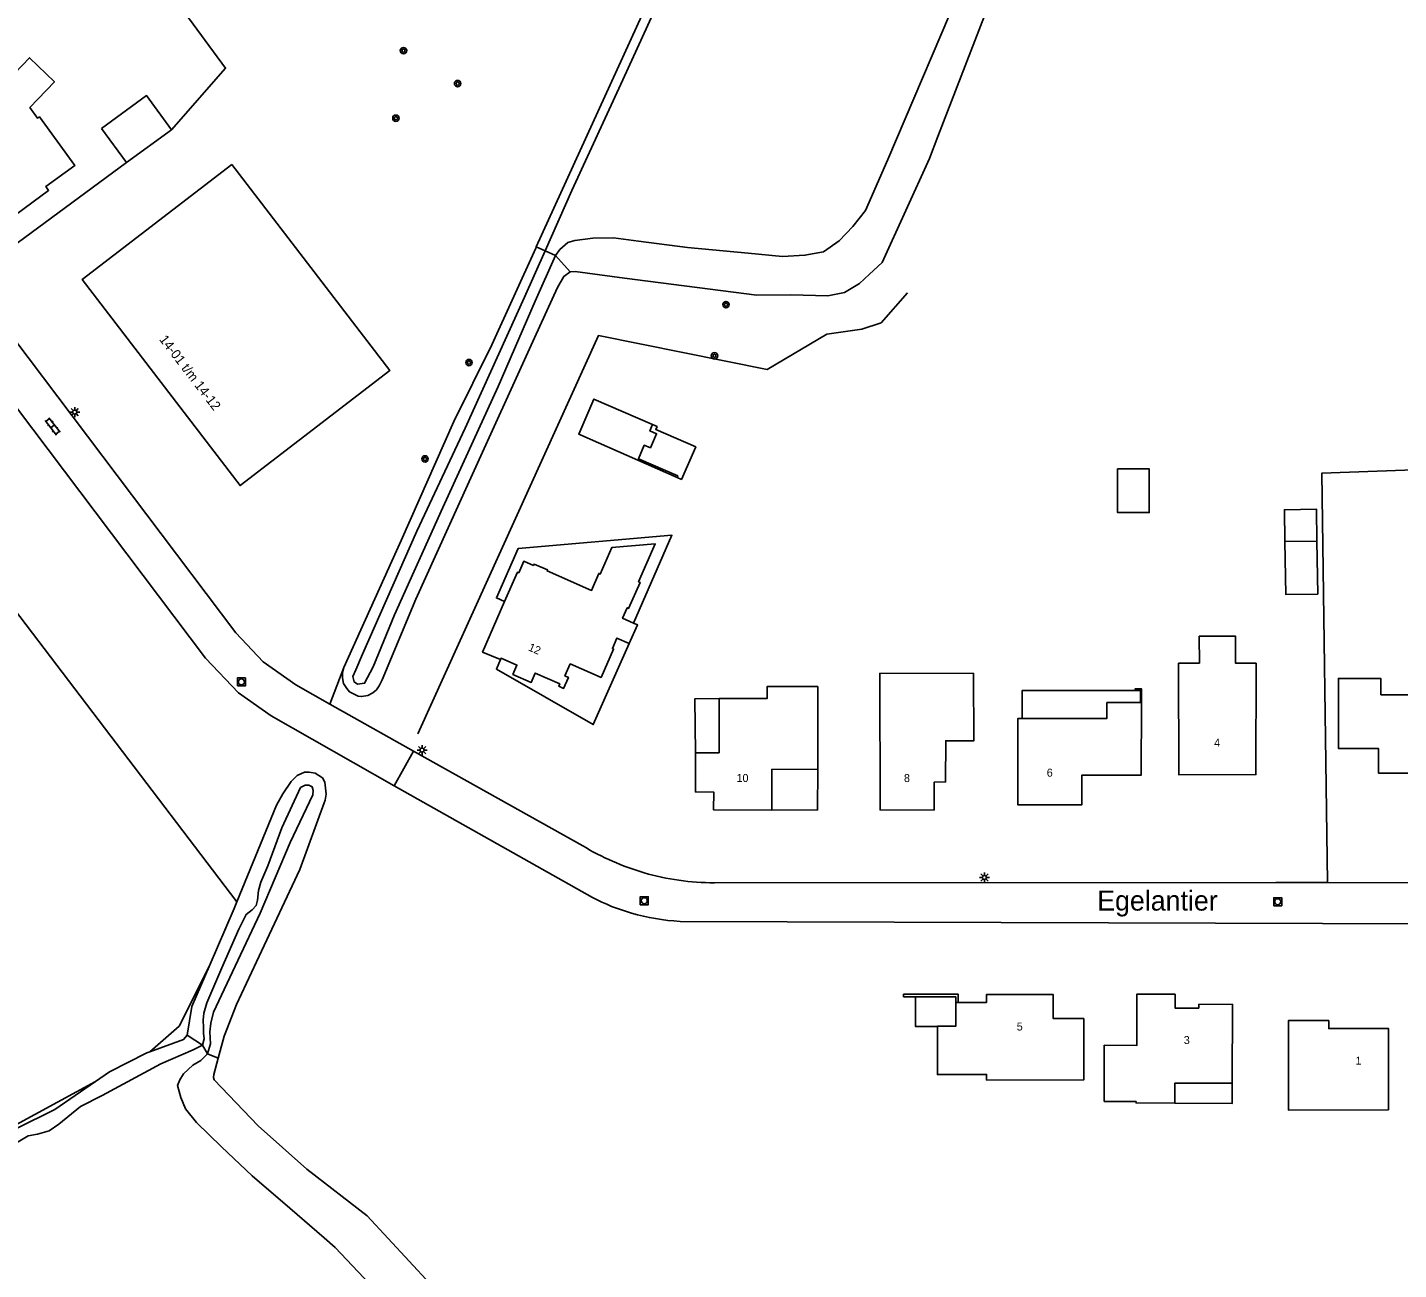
# Model space of a CAD drawing. Extents: x 136000 to 138005, y 398500 to 400500.
# Drawn here: x 136740.1 to 136911.4, y 399832.1 to 399987.3 of the extents above; entities that cross this region are included whole.
import ezdxf

# ---------------------------------------------------------------- set-up
doc = ezdxf.new("R2010")
doc.units = 0
for name, color, linetype in [('gg-afsc-hekwerk', 7, 'Continuous'), ('gg-afsc-muur', 7, 'Continuous'), ('gg-anno-huisnummerreeks BGT', 7, 'Continuous'), ('gg-anno-openbare ruimte label', 7, 'Continuous'), ('gg-bbg-bijgebouw', 7, 'Continuous'), ('gg-bbg-gedigitaliseerde bijgebouw', 7, 'Continuous'), ('gg-bbg-hoofdgebouw', 7, 'Continuous'), ('gg-bbg-luifel en loopbrug', 7, 'Continuous'), ('gg-knt-bronhoudergrens', 7, 'Continuous'), ('gg-knt-verharding', 7, 'Continuous'), ('gg-kntw-bovenkant insteek waterloop', 7, 'Continuous'), ('gg-kntw-waterlijn', 7, 'Continuous'), ('gt-anno-plantopografie huisnummer', 7, 'Continuous'), ('gt-bbg-plantopografie pand', 7, 'Continuous'), ('gt-grn-vlakafsluiter', 7, 'Continuous'), ('gt-symb-boom', 7, 'Continuous'), ('gt-symb-klinker verharding', 7, 'Continuous'), ('gt-symb-lichtmast', 7, 'Continuous'), ('gt-symb-rioolschacht', 7, 'Continuous'), ('gx-grn-maaiveld', 7, 'Continuous')]:
    doc.layers.add(name, color=color, linetype=linetype)

# ---------------------------------------------------------------- blocks, each defined once
blk = doc.blocks.new('gt0-RS')
at = {"layer": 'gt-symb-rioolschacht'}
blk.add_lwpolyline([(-0.5, -0.5), (0.5, -0.5), (0.5, 0.5), (-0.5, 0.5)], close=True, dxfattribs=at)
blk.add_circle((0, 0), 0.375, dxfattribs=at)
blk = doc.blocks.new('gt0-LMAST')
at = {"layer": 'gt-symb-lichtmast'}
for p, q in [((-0.18, 0.17), (-0.45, 0.44)), ((-0.01, 0.25), (-0.01, 0.62)), ((0.17, 0.17), (0.44, 0.44)), ((-0.26, 0), (-0.63, 0)), ((-0.18, -0.18), (-0.45, -0.45)), ((-0.01, -0.25), (-0.01, -0.63)), ((0.44, -0.45), (0.17, -0.18)), ((0.24, 0), (0.62, 0))]:
    blk.add_line(p, q, dxfattribs=at)
blk.add_circle((-0.01, 0), 0.25, dxfattribs=at)
blk = doc.blocks.new('gt0-BOOM')
at = {"layer": 'gt-symb-boom'}
for radius in [0.4, 0.2]:
    blk.add_circle((0, 0), radius, dxfattribs=at)
blk = doc.blocks.new('gt0-KL1')
at = {"layer": 'gt-symb-klinker verharding'}
for p, q in [((-1.15, 0.3), (1.15, 0.3)), ((-1, -0.3), (-1, 0.3)), ((-0.5, 0.3), (-0.5, 0.45)), ((0, -0.3), (0, 0.3)), ((0.5, 0.3), (0.5, 0.45)), ((1, -0.3), (1, 0.3)), ((-1.15, -0.3), (1.15, -0.3)), ((-0.5, -0.45), (-0.5, -0.3)), ((0.5, -0.45), (0.5, -0.3))]:
    blk.add_line(p, q, dxfattribs=at)

msp = doc.modelspace()

# ---------------------------------------------------------------- linework, layer by layer
at = {"layer": 'gg-afsc-hekwerk'}
for points in [[(136753.13, 399998.1), (136764.82, 399982.22), (136758.07, 399974.51)], [(136839.94, 399948.96), (136844.3, 399949.58), (136846.71, 399950.4), (136850, 399954.12)], [(136788.85, 399899.06), (136811.41, 399948.79), (136832.5, 399944.56)]]:
    msp.add_lwpolyline(points, dxfattribs=at)
at = {"layer": 'gg-afsc-muur'}
for points in [[(136878.48, 399904.48), (136878.48, 399904.68), (136879.24, 399904.68), (136879.24, 399902.96)], [(136851.02, 399866.21), (136849.52, 399866.21), (136849.52, 399866.53), (136856.37, 399866.52), (136856.37, 399865.51)]]:
    msp.add_lwpolyline(points, dxfattribs=at)
at = {"layer": 'gg-bbg-bijgebouw'}
for p, q in [((136749.31, 399974.67), (136752.44, 399970.4)), ((136752.44, 399970.4), (136758.07, 399974.51))]:
    msp.add_line(p, q, dxfattribs=at)
for points in [[(136758.07, 399974.51), (136754.95, 399978.78), (136749.31, 399974.67)], [(136821.24, 399931.06), (136821.32, 399931.26), (136816.41, 399933.42), (136817.13, 399935.1), (136817.9, 399934.78), (136818.66, 399936.53), (136817.84, 399936.88), (136818.18, 399937.68)], [(136821.24, 399931.06), (136821.78, 399930.83), (136823.57, 399934.89), (136818.57, 399937.08), (136818.73, 399937.44), (136818.18, 399937.68)], [(136876.24, 399932.16), (136880.22, 399932.15), (136880.22, 399926.69), (136876.24, 399926.7), (136876.24, 399932.16)]]:
    msp.add_lwpolyline(points, dxfattribs=at)
at = {"layer": 'gg-bbg-gedigitaliseerde bijgebouw'}
msp.add_line((136897.17, 399923.06), (136901.17, 399923.11), dxfattribs=at)
msp.add_lwpolyline([(136901.17, 399923.11), (136901.27, 399916.51), (136897.27, 399916.46), (136897.17, 399923.06)], dxfattribs=at)
at = {"layer": 'gg-bbg-hoofdgebouw'}
for p, q in [((136879.24, 399902.96), (136879.11, 399902.96)), ((136856.37, 399865.51), (136856.05, 399865.51))]:
    msp.add_line(p, q, dxfattribs=at)
for points in [[(136740.35, 399977.3), (136741.33, 399975.95), (136741.57, 399976.12), (136745.99, 399970.05), (136742.36, 399967.4), (136742.71, 399966.92), (136738.68, 399963.98), (136738.32, 399964.46), (136736.24, 399962.93), (136731.8, 399968.98), (136736.65, 399972.53), (136733.67, 399976.6), (136740.31, 399983.5), (136743.43, 399980.49), (136740.35, 399977.3)], [(136799.69, 399915.57), (136801.29, 399919.23), (136801.44, 399919.17), (136802.08, 399920.61), (136803.29, 399920.08), (136803.37, 399920.25), (136805.05, 399919.52), (136804.99, 399919.4), (136810.54, 399916.97), (136811.44, 399919.08), (136811.63, 399919), (136813.06, 399922.32), (136818.5, 399922.78), (136816.42, 399918.04), (136816.6, 399917.96), (136815.18, 399914.71), (136815, 399914.79), (136814.42, 399913.48), (136815.8, 399912.87)], [(136799.69, 399915.57), (136796.93, 399909.27), (136799.15, 399908.32)], [(136815.26, 399910.32), (136816.29, 399912.66), (136815.8, 399912.87)], [(136883.88, 399907.87), (136886.49, 399907.88), (136886.48, 399911.24), (136891.02, 399911.24), (136891.01, 399907.87), (136893.57, 399907.87), (136893.55, 399893.95), (136883.9, 399893.93), (136883.88, 399907.87)], [(136815.26, 399910.32), (136813.72, 399911.01), (136813.15, 399909.7), (136813.29, 399909.64), (136811.74, 399906.1), (136807.88, 399907.78), (136807.22, 399906.28), (136807.66, 399906.09), (136807.06, 399904.73), (136806.45, 399904.99), (136806.58, 399905.28), (136803.52, 399906.63), (136803.02, 399905.48), (136800.73, 399906.48), (136801.23, 399907.63), (136799.24, 399908.5), (136799.15, 399908.32)], [(136846.58, 399906.61), (136858.28, 399906.59), (136858.3, 399898.16), (136854.8, 399898.18), (136854.78, 399893.04), (136853.36, 399893.02), (136853.35, 399889.53), (136846.59, 399889.54), (136846.58, 399906.61)], [(136838.8, 399894.62), (136838.8, 399904.96), (136832.47, 399904.95), (136832.47, 399903.45), (136826.49, 399903.45)], [(136826.49, 399903.45), (136826.47, 399896.68), (136823.55, 399896.69)], [(136879.24, 399902.96), (136879.21, 399893.88), (136871.82, 399893.89), (136871.81, 399890.2), (136863.8, 399890.2), (136863.8, 399900.95), (136864.34, 399900.96)], [(136879.11, 399902.96), (136874.93, 399902.96), (136874.93, 399900.97), (136864.34, 399900.96)], [(136823.55, 399896.69), (136823.53, 399891.79), (136825.81, 399891.78), (136825.8, 399889.55), (136833.05, 399889.53)], [(136833.05, 399889.53), (136833.06, 399894.61), (136838.8, 399894.62)], [(136856.37, 399865.51), (136859.9, 399865.51), (136859.9, 399866.49), (136868.21, 399866.49), (136868.21, 399863.5), (136872.05, 399863.49), (136872.04, 399855.81), (136859.9, 399855.79), (136859.9, 399856.5), (136853.76, 399856.49), (136853.75, 399862.48)], [(136856.05, 399865.51), (136856.05, 399862.52), (136853.75, 399862.52), (136853.75, 399862.48)], [(136883.4, 399852.92), (136878.57, 399852.95), (136878.57, 399853.12), (136874.6, 399853.14), (136874.6, 399860.15), (136878.67, 399860.1), (136878.67, 399866.52), (136883.45, 399866.52), (136883.45, 399864.8), (136886.4, 399864.8), (136886.4, 399865.26), (136890.61, 399865.27), (136890.59, 399855.4)], [(136910.12, 399852.07), (136910.1, 399862.25), (136902.65, 399862.24), (136902.65, 399863.24), (136897.61, 399863.23), (136897.63, 399852.04), (136910.12, 399852.07)], [(136890.59, 399855.4), (136883.4, 399855.41), (136883.4, 399852.92)]]:
    msp.add_lwpolyline(points, dxfattribs=at)
at = {"layer": 'gg-bbg-luifel en loopbrug'}
for points in [[(136821.24, 399931.06), (136808.95, 399936.47), (136810.85, 399940.86), (136818.18, 399937.68)], [(136897.17, 399923.06), (136897.12, 399927.05), (136901.12, 399927.11), (136901.17, 399923.11)], [(136815.8, 399912.87), (136820.59, 399923.85), (136801.37, 399922.2), (136798.66, 399916.02), (136799.69, 399915.57)], [(136815.26, 399910.32), (136810.76, 399900.21), (136798.65, 399907.14), (136799.15, 399908.32)], [(136878.48, 399904.48), (136864.33, 399904.45), (136864.34, 399900.96)], [(136878.48, 399904.48), (136879.11, 399904.48), (136879.11, 399902.96)], [(136823.55, 399896.69), (136823.46, 399903.43), (136826.49, 399903.45)], [(136833.05, 399889.53), (136838.78, 399889.54), (136838.8, 399894.62)], [(136851.02, 399866.21), (136851.02, 399862.48), (136853.75, 399862.48)], [(136856.05, 399865.51), (136856.05, 399866.2), (136851.02, 399866.21)], [(136883.4, 399852.92), (136890.57, 399852.87), (136890.59, 399855.4)]]:
    msp.add_lwpolyline(points, dxfattribs=at)
at = {"layer": 'gg-knt-bronhoudergrens'}
for points in [[(136902.51, 399880.47), (136901.79, 399931.63), (136922.53, 399932.37), (136932.05, 399975.97), (136937.8, 400005.7)], [(136766.22, 399878.05), (136733.11, 399921.53), (136699.3, 399965.92)]]:
    msp.add_lwpolyline(points, dxfattribs=at)
at = {"layer": 'gg-knt-verharding'}
for p, q in [((136777.86, 399902.77), (136788.3, 399896.88)), ((136785.9, 399892.55), (136788.3, 399896.88)), ((136788.3, 399896.88), (136809.44, 399885.07)), ((136810.65, 399878.6), (136785.9, 399892.55)), ((136902.51, 399880.47), (136928.89, 399880.38)), ((136821.61, 399875.62), (136929.19, 399875.29))]:
    msp.add_line(p, q, dxfattribs=at)
for points in [[(136692.97, 399984.77), (136690.89, 399979.54), (136695.29, 399977.72), (136708.4, 399972.02), (136714.32, 399968.34), (136720.41, 399963.12), (136725.01, 399957.91), (136762.3, 399908.49), (136766.44, 399904.17), (136770.53, 399901.3), (136785.9, 399892.55)], [(136732.69, 399955.89), (136766.09, 399911.68), (136769.52, 399908.05), (136773.58, 399905.19), (136777.86, 399902.77)], [(136902.51, 399880.47), (136896.05, 399880.49), (136825.9, 399880.45)]]:
    msp.add_lwpolyline(points, dxfattribs=at)
for centre, radius, start, end in [((136825.84, 399911.91), 31.45, 238.5735, 253.905), ((136825.85, 399911.9), 31.45, 253.8899, 270.0913), ((136823.01, 399902.51), 26.92, 242.6627, 253.8801), ((136823.01, 399902.52), 26.93, 253.8756, 267.0164)]:
    msp.add_arc(centre, radius, start, end, dxfattribs=at)
at = {"layer": 'gg-kntw-bovenkant insteek waterloop'}
for points in [[(136803.64, 399959.87), (136819.23, 399994.12), (136824.78, 400006.46), (136828.38, 400014.1)], [(136862.55, 399996.32), (136853.79, 399973.65), (136852.75, 399970.9), (136846.87, 399957.92), (136845.28, 399956.48), (136844.01, 399955.32), (136842.14, 399954.18), (136840.05, 399953.78), (136835.45, 399953.9), (136831.21, 399953.86), (136814.68, 399955.97), (136808.49, 399956.79), (136807.88, 399956.74)], [(136779.58, 399907.35), (136786.74, 399923.19), (136793.33, 399938.06), (136798.08, 399947.65), (136803.57, 399959.72), (136803.64, 399959.87)], [(136807.88, 399956.74), (136807.1, 399956.19), (136806.28, 399954.81), (136803.42, 399948.52), (136795.26, 399930.55), (136788.61, 399915.87), (136784.37, 399905.79), (136784.03, 399905.06), (136783.67, 399904.54), (136783.2, 399904.18)], [(136779.58, 399907.35), (136779.44, 399906.62), (136779.44, 399906.06), (136779.56, 399905.33), (136779.96, 399904.73), (136780.32, 399904.28), (136781.37, 399903.76), (136781.81, 399903.7), (136782.59, 399903.84), (136783.2, 399904.18)], [(136766.22, 399878.05), (136771.18, 399890.16), (136771.99, 399891.54), (136773.02, 399893.09), (136773.77, 399893.86), (136774.67, 399894.27), (136775.25, 399894.28), (136776.02, 399894.12), (136776.49, 399893.86), (136776.91, 399893.56), (136777.22, 399893.01), (136777.38, 399891.53), (136777.26, 399890.78), (136777.14, 399890.44), (136774.1, 399882.11), (136768.7, 399870.57), (136766.2, 399865.25), (136764.65, 399861.27), (136763.9, 399858.55)], [(136762.77, 399870), (136765.88, 399877.22), (136766.22, 399878.05)], [(136762.77, 399870), (136760.6, 399864.97), (136760.03, 399861.43)], [(136760.03, 399861.43), (136759.58, 399860.88), (136755.35, 399859.34)], [(136748.55, 399855.62), (136750.3, 399856.83), (136754.98, 399859.21), (136755.35, 399859.34)], [(136763.9, 399858.55), (136763.34, 399856.5), (136763.31, 399856.14), (136763.4, 399855.82), (136768.91, 399850.09), (136774.97, 399844.69), (136782.52, 399838.85), (136790.4, 399830.36), (136794.06, 399826.61), (136797.91, 399823.52), (136801.89, 399820.56), (136803.77, 399819.36), (136804.77, 399818.62), (136805.61, 399817.81), (136807.61, 399815.41), (136810, 399812.82), (136812.97, 399808.84), (136816.05, 399806.04), (136819.89, 399802.85), (136822.21, 399801.53), (136823.58, 399800.48), (136824.77, 399799.18), (136825.57, 399797.98), (136827.21, 399795.09)], [(136728.9, 399844.92), (136743.5, 399852.13), (136748.55, 399855.62)]]:
    msp.add_lwpolyline(points, dxfattribs=at)
at = {"layer": 'gg-kntw-waterlijn'}
for points in [[(136804.73, 399959.38), (136808.07, 399966.9), (136814.45, 399980.74), (136820.03, 399992.99), (136824.58, 400003.75), (136827.41, 400009.92), (136829.22, 400013.74)], [(136857.43, 399993.97), (136847.58, 399970.79), (136844.78, 399964.44), (136843.19, 399962.43), (136841.5, 399960.63), (136839.54, 399959.26), (136837.21, 399958.84), (136834.41, 399958.68), (136830.12, 399959.1), (136822.55, 399959.79), (136816.42, 399960.58), (136813.29, 399961.01), (136810.7, 399960.95), (136808.44, 399960.68), (136807.59, 399960.44), (136806.59, 399959.57), (136806.03, 399958.8)], [(136806.03, 399958.8), (136803.52, 399953.09), (136798.89, 399942.45), (136791.96, 399927.34), (136785.92, 399913.9), (136783.28, 399907.42), (136782.19, 399905.36), (136781.32, 399905.25), (136780.9, 399905.54), (136780.71, 399906.23), (136781.08, 399907.05), (136781.93, 399909.01), (136788.73, 399924.38), (136794.76, 399937.24), (136802.17, 399953.61), (136804.73, 399959.38)], [(136762.56, 399859.09), (136762.92, 399860.32), (136762.84, 399861.83), (136762.96, 399862.9), (136763.31, 399864.29), (136766.37, 399870.72), (136769.15, 399876.67), (136772.88, 399885.48), (136775.72, 399891.42), (136775.77, 399891.97), (136775.62, 399892.45), (136775.22, 399892.63), (136774.77, 399892.63), (136774.19, 399892.34), (136771.83, 399887.32), (136770.09, 399882.55), (136769.21, 399880.54), (136768.95, 399879.46), (136768.82, 399878.29), (136768.66, 399877.61), (136768.13, 399877.08), (136767.39, 399876.49), (136766.46, 399874.67), (136764.34, 399869.8), (136762.49, 399865.43), (136762.1, 399864.14), (136762.04, 399863.29), (136762.07, 399862.37), (136762.07, 399861.65), (136762.13, 399860.96), (136761.94, 399860.16)], [(136731.4, 399843.63), (136740.16, 399848.85), (136741.33, 399849.06), (136742.78, 399849.48), (136744, 399850.3), (136746.7, 399852.52), (136749.4, 399853.87), (136756.75, 399857.82), (136760.77, 399859.59), (136761.94, 399860.16)], [(136786.41, 399826.51), (136778.51, 399834.88), (136777.12, 399836.11), (136772.84, 399839.8), (136768.15, 399843.85), (136764.3, 399847.46), (136761.17, 399850.52), (136759.82, 399852.22), (136759.23, 399853.61), (136758.83, 399855.12), (136759.11, 399855.83), (136759.58, 399856.59), (136760.73, 399857.66), (136761.73, 399858.26), (136762.56, 399859.09)]]:
    msp.add_lwpolyline(points, dxfattribs=at)
at = {"layer": 'gt-bbg-plantopografie pand'}
for points in [[(136765.6, 399970.16), (136785.34, 399944.43), (136766.63, 399930.07), (136746.89, 399955.8), (136765.6, 399970.16)], [(136909.15, 399903.92), (136914, 399903.92), (136914, 399907.35), (136922.89, 399907.35), (136922.89, 399903.89), (136923.74, 399903.89), (136923.74, 399894.15), (136908.86, 399894.15), (136908.86, 399897.23), (136903.86, 399897.23), (136903.86, 399905.97), (136909.15, 399905.97), (136909.15, 399903.92)]]:
    msp.add_lwpolyline(points, dxfattribs=at)
at = {"layer": 'gt-grn-vlakafsluiter'}
for p, q in [((136752.44, 399970.4), (136732.69, 399955.89)), ((136804.73, 399959.38), (136803.64, 399959.87)), ((136806.03, 399958.8), (136804.73, 399959.38)), ((136807.88, 399956.74), (136806.03, 399958.8)), ((136832.5, 399944.56), (136839.94, 399948.96)), ((136761.94, 399860.16), (136760.03, 399861.43)), ((136761.94, 399860.16), (136762.56, 399859.09)), ((136762.56, 399859.09), (136763.9, 399858.55)), ((136728.9, 399844.92), (136748.55, 399855.62))]:
    msp.add_line(p, q, dxfattribs=at)
msp.add_lwpolyline([(136762.77, 399870), (136759.01, 399862.54), (136755.35, 399859.34)], dxfattribs=at)
at = {"layer": 'gx-grn-maaiveld'}
msp.add_line((136777.86, 399902.77), (136779.58, 399907.35), dxfattribs=at)

# ---------------------------------------------------------------- block references
at = {"layer": 'gt-symb-boom'}
for p in [(136787.05, 399984.39), (136793.81, 399980.28), (136786.1, 399975.95), (136827.34, 399952.66), (136795.23, 399945.43), (136825.91, 399946.27), (136789.74, 399933.39)]:
    msp.add_blockref('gt0-BOOM', p, dxfattribs=at)
at = {"layer": 'gt-symb-klinker verharding', "rotation": 127.93526324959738}
msp.add_blockref('gt0-KL1', (136743.22, 399937.45), dxfattribs=at)
at = {"layer": 'gt-symb-lichtmast'}
for p in [(136745.98, 399939.24), (136789.38, 399897.02), (136859.64, 399881.11)]:
    msp.add_blockref('gt0-LMAST', p, dxfattribs=at)
at = {"layer": 'gt-symb-rioolschacht'}
for p in [(136766.8, 399905.54), (136817.13, 399878.21), (136896.27, 399878.08)]:
    msp.add_blockref('gt0-RS', p, dxfattribs=at)

# ---------------------------------------------------------------- texts
at = {"layer": 'gg-anno-huisnummerreeks BGT'}
for s, rotation, p in [('12', 336.4, (136802.56, 399909.5)), ('4', 0.1, (136888.33, 399897.44)), ('6', 359.9, (136867.42, 399893.7)), ('10', 359.8, (136828.66, 399893.04)), ('8', 359.9, (136849.58, 399893.03)), ('1', 0.1, (136905.99, 399857.74))]:
    msp.add_text(s, height=1, rotation=rotation, dxfattribs=at).set_placement(p)
for s, p in [('5', (136863.67, 399861.99)), ('3', (136884.54, 399860.3))]:
    msp.add_text(s, height=1, dxfattribs=at).set_placement(p)
at = {"layer": 'gg-anno-openbare ruimte label'}
msp.add_text('Egelantier', height=2.5, dxfattribs=at).set_placement((136873.72, 399876.97))
at = {"layer": 'gt-anno-plantopografie huisnummer'}
msp.add_text('14-01 t/m 14-12', height=1.2, rotation=307.4977, dxfattribs=at).set_placement((136756.47, 399948.31))

doc.saveas('drawing.dxf')
